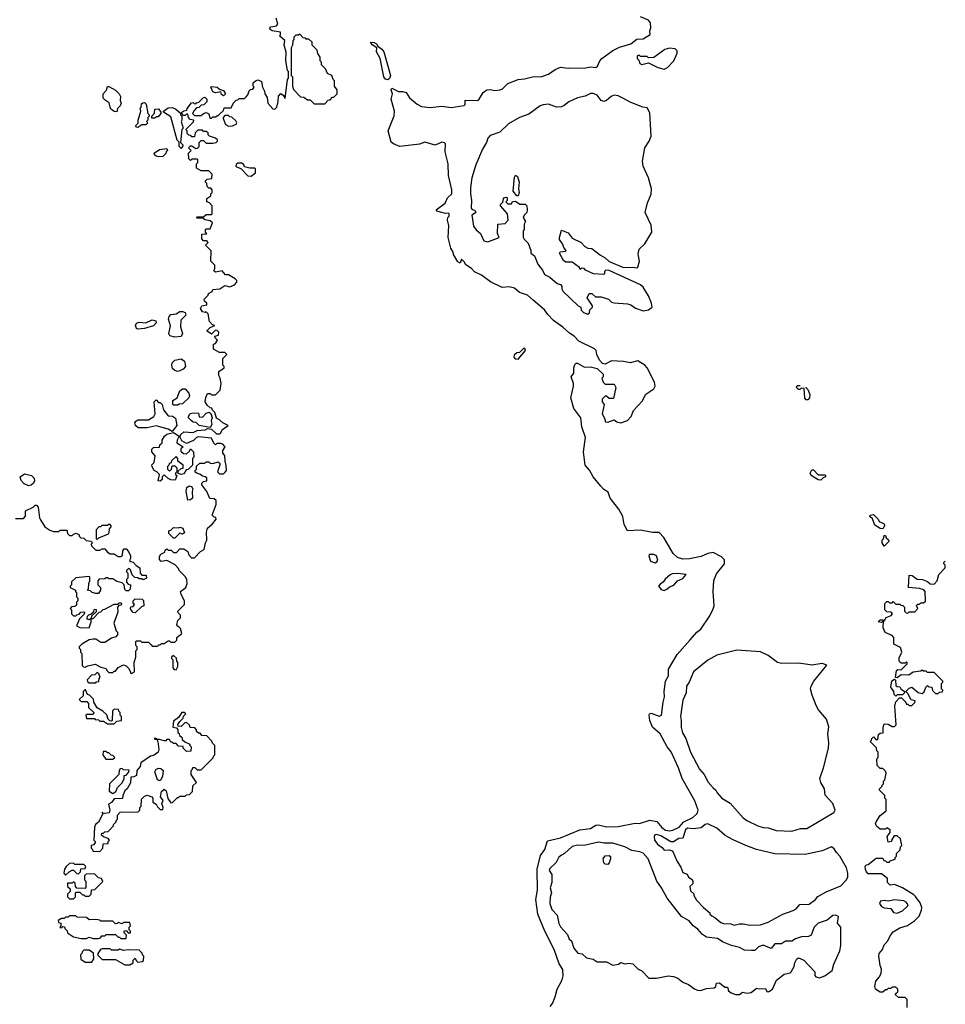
# Model space of a CAD drawing. Extents: x 2386423 to 2568864, y 578392 to 761999.
# Tile 397 of 454: x 2535117 to 2542150, y 696359 to 703839. Entities that reach past the tile are written whole.
import ezdxf

# ---------------------------------------------------------------- set-up
doc = ezdxf.new("R2010")
doc.units = 0

msp = doc.modelspace()

# ---------------------------------------------------------------- linework, layer by layer
at = {"layer": '0CON05XD'}
for points in [[(2536750, 701825), (2536767.5, 701845), (2536767, 701857), (2536755, 701870), (2536705, 701900), (2536681.7, 701901.7), (2536655, 701930), (2536605, 701920), (2536591.7, 701931.7), (2536600, 701945), (2536600, 701975), (2536570, 702005), (2536571.7, 702081.7), (2536530, 702125), (2536550, 702145), (2536538.3, 702158.3), (2536515, 702160), (2536500, 702175), (2536501.7, 702208.3), (2536538.3, 702211.7), (2536530, 702225), (2536530, 702245), (2536535, 702250), (2536565, 702250), (2536582.5, 702295), (2536565, 702310), (2536527.5, 702317.5), (2536505, 702330), (2536465, 702330), (2536460, 702335), (2536465, 702340), (2536515, 702340), (2536535, 702360), (2536575, 702360), (2536580, 702365), (2536580, 702425), (2536558.3, 702448.3), (2536540, 702455), (2536540, 702480), (2536568.3, 702501.7), (2536570, 702515), (2536580, 702525), (2536580, 702545), (2536568.3, 702558.3), (2536555, 702560), (2536541.7, 702571.7), (2536540, 702595), (2536530, 702605), (2536530, 702615), (2536541.7, 702628.3), (2536578.3, 702631.7), (2536580, 702665), (2536555, 702690), (2536495, 702690), (2536461.7, 702711.7), (2536460, 702745), (2536470, 702755), (2536470, 702775), (2536465, 702780), (2536425, 702780), (2536415, 702770), (2536401.7, 702781.7), (2536400, 702825), (2536420, 702845), (2536400, 702865), (2536415, 702880), (2536425, 702880), (2536455, 702860), (2536468.3, 702861.7), (2536480, 702875), (2536480, 702905), (2536495, 702920), (2536515, 702920), (2536535, 702900), (2536585, 702900), (2536610, 702905), (2536620, 702915), (2536620, 702925), (2536605, 702940), (2536560, 702955), (2536550, 702965), (2536548.3, 702978.3), (2536535, 702990), (2536515, 702990), (2536505, 703000), (2536471.7, 702998.3), (2536451.7, 702978.3), (2536445, 702950), (2536425, 702950), (2536418.3, 702958.3), (2536401.7, 702961.7), (2536390, 702975), (2536390, 702995), (2536380, 703005), (2536438.3, 703061.7), (2536440, 703075), (2536411.7, 703081.7), (2536400, 703095), (2536395, 703120), (2536385, 703120), (2536375, 703110), (2536361.7, 703111.7), (2536350, 703125), (2536350, 703135), (2536365, 703147.5), (2536388.3, 703151.7), (2536390, 703165), (2536421.7, 703208.3), (2536435, 703210), (2536441.7, 703201.7), (2536455, 703200), (2536461.7, 703208.3), (2536478.3, 703211.7), (2536510, 703245), (2536525, 703250), (2536540, 703235), (2536540, 703215), (2536517, 703193), (2536495, 703190), (2536478.3, 703171.7), (2536461.7, 703168.3), (2536441.7, 703148.3), (2536430, 703125), (2536445, 703110), (2536495, 703110), (2536513.8, 703126.2), (2536535, 703133.8), (2536553.6, 703123.6), (2536561.7, 703091.7), (2536575, 703090), (2536585, 703100), (2536605, 703100), (2536630, 703115), (2536665, 703150), (2536671.7, 703168.3), (2536725, 703170), (2536741.7, 703208.3), (2536761.7, 703228.3), (2536775, 703230), (2536785, 703240), (2536825, 703240), (2536838.3, 703251.7), (2536851.7, 703268.3), (2536861.7, 703298.3), (2536871.7, 703308.3), (2536888.3, 703311.7), (2536900, 703325), (2536890, 703335), (2536891.7, 703358.3), (2536910, 703375), (2536928.3, 703381.7), (2536955, 703370), (2536962.5, 703325), (2536977, 703297), (2536980, 703275), (2536997, 703247), (2537002.5, 703205), (2537041.7, 703161.7), (2537055, 703160), (2537070, 703175), (2537081.7, 703218.3), (2537083, 703257), (2537101.7, 703278.3), (2537120, 703265), (2537135, 703240), (2537152.5, 703385), (2537160, 703395), (2537160, 703445), (2537153, 703453), (2537140, 703525), (2537143, 703593), (2537127.5, 703645), (2537131.7, 703681.7), (2537093.3, 703713.3), (2537100, 703725), (2537100, 703745), (2537035, 703754), (2537020, 703765), (2537016.7, 703775), (2537025, 703783.3), (2537067.7, 703792.3), (2537077.5, 703805), (2537065, 703850)], [(2539147, 696343), (2539164.3, 696365.7), (2539185.4, 696414.6), (2539200.9, 696475), (2539239.2, 696545), (2539247.5, 696575), (2539243.9, 696623.9), (2539215, 696667.5), (2539178.8, 696775), (2539106, 696915), (2539052.9, 697045), (2539040, 697155), (2539052.5, 697225), (2539050, 697385), (2539075, 697490), (2539108, 697535), (2539128.3, 697601.7), (2539225, 697624.3), (2539372.5, 697685), (2539454.4, 697695.6), (2539495, 697720), (2539515, 697722), (2539576.1, 697706.1), (2539665, 697708.8), (2539794.1, 697735.9), (2539826.4, 697733.6), (2539905, 697757.5), (2539957, 697747), (2539995, 697702.5), (2540025, 697682.5), (2540055, 697676.7), (2540080.7, 697680.7), (2540127.5, 697705), (2540164.2, 697745.8), (2540232.3, 697777.7), (2540265, 697808.8), (2540272.9, 697835), (2540247.5, 697905), (2540151.4, 698075), (2540124, 698155), (2540066.2, 698276.2), (2540036.9, 698315), (2539983.4, 698413.4), (2539926, 698465), (2539904.2, 698515), (2539898.8, 698555), (2539903.6, 698566.4), (2539915, 698570), (2539975, 698546.7), (2539993.6, 698556.4), (2540005.7, 698655), (2540016.9, 698695), (2540013.1, 698735), (2540022.9, 698815), (2540048, 698855), (2540047.5, 698905), (2540113.1, 699016.9), (2540211.7, 699128.3), (2540263.3, 699185), (2540292.3, 699207.7), (2540360, 699310), (2540386.4, 699363.6), (2540393.5, 699386.5), (2540386.4, 699495), (2540391.1, 699578.9), (2540411.1, 699628.9), (2540472, 699705), (2540471.6, 699735), (2540448.3, 699758.3), (2540385, 699790.7), (2540346.2, 699783.8), (2540295, 699760.4), (2540206.1, 699743.9), (2540155, 699740), (2540115, 699752.5), (2540083.5, 699783.5), (2540011.8, 699905), (2539975, 699942.5), (2539925, 699943.1), (2539835, 699961.5), (2539735, 699956.2), (2539710.8, 700005), (2539699.2, 700065), (2539669.4, 700119.4), (2539602.7, 700205), (2539589.1, 700249.1), (2539555, 700269.5), (2539531.5, 700295), (2539475, 700365.6), (2539447.5, 700417.5), (2539414.4, 700455), (2539401.5, 700555), (2539415.6, 700665), (2539388, 700745), (2539381.2, 700815), (2539328, 700885), (2539305.8, 700965), (2539324, 701055), (2539323.8, 701075), (2539306.7, 701125), (2539327, 701153), (2539326.7, 701195), (2539335, 701220), (2539345, 701230), (2539355, 701230), (2539408.3, 701198.3), (2539455, 701202.5), (2539505, 701190), (2539550, 701145), (2539550, 701125), (2539540, 701115), (2539550, 701085), (2539565, 701070), (2539635, 701070), (2539646.7, 701045), (2539628.3, 700961.7), (2539595, 700960), (2539575, 700980), (2539565, 700980), (2539542.5, 700955), (2539542.5, 700935), (2539557.5, 700915), (2539543.9, 700843.9), (2539561.7, 700811.7), (2539567.5, 700785), (2539585, 700781.2), (2539635, 700800), (2539655, 700784.2), (2539685, 700775.6), (2539736, 700795), (2539764.2, 700825), (2539781.2, 700868.8), (2539848, 700942), (2539875, 700994.2), (2539935.8, 701035), (2539945.5, 701055), (2539941.5, 701085), (2539885, 701194), (2539866, 701215), (2539815, 701246.9), (2539755, 701231.1), (2539705, 701241.9), (2539615, 701247.5), (2539565, 701222.5), (2539545, 701227.5), (2539523, 701253), (2539502.5, 701295), (2539496.2, 701325), (2539485, 701338), (2539365, 701395.6), (2539330, 701435), (2539295, 701456.4), (2539245, 701503.6), (2539172.6, 701552.6), (2539129.1, 701599.1), (2539105.3, 701635.3), (2539017.3, 701707.3), (2538975, 701746.7), (2538915, 701765.6), (2538878, 701798), (2538835, 701808.6), (2538782.5, 701805), (2538695, 701848.6), (2538625, 701899.2), (2538572.1, 701922.1), (2538549.1, 701949.1), (2538506.2, 701976.2), (2538495, 702000), (2538475, 702020), (2538465, 701990), (2538445, 702000), (2538412.5, 702055), (2538411.7, 702071.7), (2538393.6, 702103.6), (2538374, 702185), (2538377.5, 702275), (2538367.5, 702315), (2538370, 702335), (2538380, 702345), (2538380, 702365), (2538375, 702370), (2538352.5, 702367.5), (2538315, 702376), (2538290, 702385), (2538282.5, 702395), (2538350, 702445), (2538367.5, 702485), (2538400, 702515), (2538400, 702545), (2538374.6, 702655), (2538374, 702745), (2538351.2, 702835), (2538351.4, 702895), (2538344.4, 702904.4), (2538325, 702908.5), (2538275, 702886.7), (2538195, 702907.5), (2538155, 702894.3), (2538005.7, 702875.7), (2537957.5, 702895), (2537939.3, 702909.3), (2537916.2, 702995), (2537961.7, 703108.3), (2537964, 703145), (2537940, 703235), (2537950, 703275), (2537940, 703305), (2537945, 703317.5), (2537995, 703293.8), (2538026.4, 703293.6), (2538052.5, 703285), (2538078.8, 703245), (2538136.8, 703196.8), (2538169.5, 703179.5), (2538235, 703171.2), (2538325, 703181.9), (2538395, 703172.9), (2538495, 703187.5), (2538502.5, 703195), (2538503, 703227), (2538595.6, 703224.4), (2538609.2, 703235), (2538638.8, 703285), (2538667.5, 703305), (2538695, 703307.5), (2538725, 703300), (2538767.5, 703305), (2538786.4, 703313.6), (2538826.4, 703353.6), (2538905, 703384.5), (2538951.7, 703388.3), (2539013.7, 703403.7), (2539085, 703406.7), (2539135, 703424.4), (2539185, 703459.2), (2539225, 703477.8), (2539285, 703471.2), (2539415, 703473.8), (2539455, 703480.5), (2539495, 703475.6), (2539506.9, 703485), (2539524.2, 703525), (2539540.8, 703545), (2539625, 703604.2), (2539675, 703629.2), (2539760, 703655), (2539805, 703690), (2539855, 703693.3), (2539906.7, 703725), (2539906.2, 703755), (2539913.6, 703776.4), (2539910, 703815), (2539894.1, 703834.1), (2539835, 703861.4)], [(2537435, 703200), (2537461.7, 703228.3), (2537475, 703230), (2537495, 703250), (2537505, 703250), (2537530, 703275), (2537530, 703305), (2537510, 703335), (2537510, 703375), (2537500, 703385), (2537490, 703415), (2537455, 703430), (2537440, 703465), (2537410, 703495), (2537410, 703515), (2537400, 703525), (2537400, 703555), (2537383, 703583), (2537377, 703607), (2537340, 703645), (2537338.3, 703668.3), (2537315, 703690), (2537295, 703690), (2537288.3, 703698.3), (2537271.7, 703701.7), (2537245, 703730), (2537235, 703720), (2537215, 703720), (2537200, 703705), (2537200, 703685), (2537193, 703677), (2537190, 703645), (2537180, 703625), (2537180, 703415), (2537190, 703405), (2537190, 703335), (2537198.3, 703308.3), (2537251.7, 703251.7), (2537275, 703250), (2537305, 703230), (2537325, 703230), (2537355, 703200), (2537435, 703200)], [(2537915, 703382.5), (2537897.7, 703387.7), (2537884, 703404), (2537856.7, 703545), (2537827.5, 703595), (2537830, 703625), (2537795, 703647.5), (2537782.5, 703667.5), (2537810, 703665), (2537827.5, 703655), (2537837.5, 703637.5), (2537870, 703615), (2537883.3, 703595), (2537934.2, 703415), (2537927, 703393), (2537915, 703382.5)], [(2540015, 703463.8), (2540040, 703475), (2540086.2, 703525), (2540112.5, 703585), (2540111.7, 703601.7), (2540097, 703617), (2540055, 703622.5), (2540018.3, 703611.7), (2539935, 703552.5), (2539895, 703550), (2539885, 703560), (2539835, 703560), (2539825, 703570), (2539810, 703565), (2539810, 703545), (2539821.7, 703531.7), (2539830, 703505), (2539845, 703497.5), (2539895, 703510), (2539965, 703476.7), (2540015, 703463.8)], [(2535855, 703140), (2535835, 703142.5), (2535815, 703157.5), (2535807.5, 703165), (2535798.3, 703208.3), (2535766.4, 703226.4), (2535752, 703242), (2535752.5, 703275), (2535777, 703303), (2535785, 703330), (2535795, 703330), (2535845, 703302.5), (2535872.5, 703275), (2535882.5, 703255), (2535880, 703225), (2535887.5, 703205), (2535880, 703185), (2535860, 703165), (2535855, 703140)], [(2536665, 703260), (2536651.7, 703271.7), (2536645, 703290), (2536605, 703282.5), (2536585, 703290), (2536570, 703325), (2536575, 703330), (2536617, 703327), (2536635, 703310), (2536665, 703300), (2536680, 703275), (2536665, 703260)], [(2539435, 701602.5), (2539447, 701613), (2539450, 701635), (2539470, 701655), (2539470, 701665), (2539430, 701725), (2539445, 701760), (2539465, 701760), (2539493, 701733), (2539535, 701732.5), (2539590, 701715), (2539615, 701693.3), (2539635, 701686.7), (2539735, 701680), (2539761.7, 701671.7), (2539796.1, 701646.1), (2539855, 701626.2), (2539895, 701633.8), (2539922.5, 701655), (2539917.1, 701685), (2539895, 701740), (2539855, 701806), (2539835, 701824.2), (2539595, 701932.5), (2539570, 701935), (2539560, 701925), (2539561.7, 701908.3), (2539556.4, 701903.6), (2539477, 701907), (2539416.4, 701936.4), (2539405, 701947.5), (2539385, 701950), (2539375, 701940), (2539370, 701955), (2539315, 701997.5), (2539266.4, 701996.4), (2539248.3, 702008.3), (2539217.5, 702065), (2539223.6, 702076.4), (2539265, 702080), (2539270, 702085), (2539253, 702103), (2539242.5, 702135), (2539218.3, 702168.3), (2539217.5, 702185), (2539235, 702240), (2539285, 702220), (2539315, 702180), (2539382.5, 702145), (2539410, 702115), (2539435, 702102.5), (2539465, 702100), (2539529.3, 702049.3), (2539565, 702030), (2539595, 702001.2), (2539705, 701956.7), (2539775, 701958.8), (2539807, 701953), (2539815, 701960), (2539827.1, 702005), (2539817.3, 702057.3), (2539824.4, 702095), (2539866.2, 702135), (2539921.1, 702225), (2539915, 702276.7), (2539869.2, 702375), (2539887.5, 702447.5), (2539915, 702512.5), (2539916.6, 702553.4), (2539895, 702636.7), (2539855.6, 702725), (2539849.4, 702765), (2539867.1, 702865), (2539901.1, 702915), (2539914.5, 702955), (2539905, 703130), (2539885, 703168.6), (2539852.5, 703175), (2539755, 703213.1), (2539705, 703240.9), (2539665, 703260.3), (2539635, 703264.6), (2539611.4, 703255), (2539575, 703224.3), (2539555, 703217.5), (2539535, 703224), (2539505, 703265.5), (2539475, 703278.5), (2539455, 703278.5), (2539413.3, 703256.7), (2539355, 703244.6), (2539290, 703215), (2539255, 703187.1), (2539232.6, 703177.4), (2539195, 703175.5), (2539135, 703197.5), (2539095, 703192), (2539072.5, 703185), (2538985, 703120), (2538915, 703096), (2538831.3, 703048.7), (2538765.7, 702984.3), (2538690.9, 702959.1), (2538675, 702940), (2538664, 702905), (2538634.2, 702855), (2538584, 702735), (2538551.7, 702638.3), (2538542, 702565), (2538542, 702515), (2538550.8, 702465), (2538547, 702407), (2538555, 702397.5), (2538575, 702392.5), (2538582.5, 702375), (2538565, 702362.5), (2538552.5, 702355), (2538565, 702270), (2538585, 702242.5), (2538617.5, 702215), (2538645, 702160), (2538675, 702150), (2538760, 702185), (2538747.5, 702215), (2538750, 702285), (2538805, 702290), (2538827.5, 702315), (2538822.5, 702365), (2538770, 702425), (2538770, 702435), (2538788.3, 702451.7), (2538793, 702477), (2538801.7, 702488.3), (2538815, 702490), (2538820, 702485), (2538820, 702465), (2538810, 702455), (2538825, 702440), (2538855, 702440), (2538861.7, 702458.3), (2538885, 702460), (2538918.3, 702438.3), (2538958.3, 702438.3), (2538970, 702425), (2538972.5, 702395), (2538970, 702375), (2538950, 702355), (2538942.5, 702335), (2538960, 702305), (2538950, 702285), (2538950, 702245), (2538942.5, 702235), (2538943, 702187), (2538950.7, 702170.7), (2538981.7, 702141.7), (2539000, 702085), (2539000, 702065), (2539027.5, 702045), (2539055, 701982.5), (2539090, 701935), (2539104.3, 701904.3), (2539145, 701882.5), (2539200, 701835), (2539226.4, 701826.4), (2539237.5, 701815), (2539237.5, 701795), (2539247.5, 701775), (2539360, 701665), (2539380, 701655), (2539383.3, 701633.3), (2539400, 701615), (2539435, 701602.5)], [(2536015, 703020), (2536001.7, 703021.7), (2536000, 703035), (2536017.5, 703052.5), (2536017.5, 703075), (2536037.5, 703145), (2536032.5, 703167.5), (2536040, 703175), (2536041.7, 703198.3), (2536051.7, 703208.3), (2536065, 703210), (2536077, 703197), (2536090, 703125), (2536100, 703115), (2536100, 703105), (2536090, 703095), (2536090, 703075), (2536080, 703065), (2536090, 703055), (2536075, 703040), (2536045, 703040), (2536015, 703020)], [(2536345, 702860), (2536330, 702875), (2536328.3, 702908.3), (2536313, 702923), (2536265, 703100), (2536210, 703135), (2536210, 703145), (2536245, 703170), (2536275, 703172), (2536300.8, 703160.8), (2536338.3, 703128.3), (2536340, 703115), (2536350, 703105), (2536350, 703075), (2536343.3, 703065), (2536360, 703015), (2536350, 703005), (2536340, 702905), (2536360, 702885), (2536345, 702860)], [(2536145, 703090), (2536121.7, 703091.7), (2536120, 703105), (2536141.7, 703128.3), (2536145, 703160), (2536171.7, 703161.7), (2536190, 703135), (2536190, 703125), (2536168.3, 703101.7), (2536155, 703100), (2536145, 703090)], [(2536705, 703030), (2536735, 703033.3), (2536762.5, 703045), (2536767.5, 703055), (2536759.3, 703069.3), (2536728.3, 703098.3), (2536715, 703100), (2536705, 703110), (2536675, 703110), (2536663, 703097), (2536663, 703087), (2536681.7, 703041.7), (2536705, 703030)], [(2536175, 702797.5), (2536153, 702803), (2536141.7, 702811.7), (2536140, 702825), (2536178.3, 702851.7), (2536235, 702860), (2536240, 702845), (2536230, 702835), (2536228.3, 702821.7), (2536205, 702800), (2536175, 702797.5)], [(2536875, 702650), (2536910, 702675), (2536910, 702705), (2536905, 702710), (2536865, 702710), (2536825, 702720), (2536820, 702735), (2536805, 702750), (2536775, 702750), (2536761.7, 702738.3), (2536760, 702725), (2536765, 702720), (2536798.3, 702708.3), (2536851.7, 702651.7), (2536875, 702650)], [(2538905, 702500), (2538895, 702500), (2538867.5, 702535), (2538877, 702643), (2538885, 702657.5), (2538898.3, 702648.3), (2538913.3, 702605), (2538907.5, 702555), (2538912.5, 702525), (2538905, 702500)], [(2535085, 700050), (2535145, 700050), (2535161.7, 700068.3), (2535161.7, 700108.3), (2535220, 700135), (2535235, 700150), (2535245, 700150), (2535256.7, 700135), (2535267.5, 700055), (2535275, 700040), (2535307, 699987), (2535345, 699960), (2535375, 699950), (2535415, 699950), (2535425, 699960), (2535475, 699960), (2535480, 699935), (2535495, 699920), (2535515, 699920), (2535525, 699930), (2535547, 699937), (2535570, 699925), (2535570, 699915), (2535581.7, 699901.7), (2535605, 699900), (2535622.5, 699882.5), (2535658.3, 699878.3), (2535670, 699865), (2535660, 699855), (2535661.7, 699841.7), (2535695, 699810), (2535725, 699810), (2535745, 699820), (2535765, 699820), (2535783.6, 699793.6), (2535805, 699780), (2535835, 699780), (2535865, 699760), (2535885, 699760), (2535898.3, 699771.7), (2535900, 699805), (2535911.7, 699818.3), (2535925, 699820), (2535945, 699800), (2535960, 699765), (2535960, 699745), (2535951.7, 699731.7), (2535961.7, 699721.7), (2535978.3, 699718.3), (2536001.7, 699691.7), (2536030, 699675), (2536033, 699633), (2536045, 699620), (2536078.3, 699618.3), (2536080, 699595), (2536055, 699582.5), (2536045, 699590), (2536025, 699590), (2536015, 699600), (2535991.7, 699601.7), (2535971.7, 699621.7), (2535958.3, 699658.3), (2535945, 699670), (2535930, 699655), (2535930, 699645), (2535940, 699635), (2535940, 699595), (2535930, 699585), (2535930, 699565), (2535941.7, 699551.7), (2535960, 699545), (2535957, 699513), (2535945, 699500), (2535925, 699500), (2535915, 699510), (2535910, 699545), (2535895, 699560), (2535855, 699570), (2535825, 699590), (2535795, 699590), (2535785, 699600), (2535775, 699600), (2535765, 699590), (2535721.7, 699588.3), (2535710, 699575), (2535710, 699545), (2535730, 699525), (2535730, 699505), (2535715, 699480), (2535695, 699480), (2535668.3, 699488.3), (2535655, 699500), (2535630, 699505), (2535640, 699515), (2535642.5, 699555), (2535650, 699575), (2535650, 699605), (2535645, 699610), (2535545, 699600), (2535511.7, 699568.3), (2535510, 699545), (2535500, 699535), (2535500, 699525), (2535540, 699505), (2535540, 699495), (2535550, 699485), (2535550, 699455), (2535560, 699445), (2535560, 699425), (2535550, 699415), (2535548.3, 699391.7), (2535535, 699380), (2535511.7, 699378.3), (2535500, 699365), (2535510, 699355), (2535510, 699325), (2535525, 699310), (2535545, 699310), (2535551.7, 699318.3), (2535568.3, 699321.7), (2535581.7, 699338.3), (2535605, 699340), (2535610, 699335), (2535608.3, 699321.7), (2535571.7, 699288.3), (2535550, 699235), (2535575, 699222.5), (2535645, 699220), (2535660, 699265), (2535660, 699290), (2535675, 699290), (2535721.7, 699338.3), (2535735, 699340), (2535751.7, 699358.3), (2535765, 699360), (2535835, 699400), (2535865, 699400), (2535871.7, 699408.3), (2535885, 699410), (2535890, 699405), (2535888.3, 699391.7), (2535871.7, 699388.3), (2535860, 699375), (2535861.7, 699338.3), (2535832.5, 699255), (2535850, 699195), (2535860, 699185), (2535860, 699165), (2535848.3, 699151.7), (2535815, 699140), (2535765, 699107.5), (2535735, 699107.5), (2535695, 699132.5), (2535675, 699132.5), (2535645, 699127.5), (2535590, 699095), (2535570, 699075), (2535570, 699065), (2535580, 699055), (2535580, 699035), (2535590, 699025), (2535591.7, 698931.7), (2535601.7, 698921.7), (2535615, 698920), (2535635, 698930), (2535691.7, 698941.7), (2535735, 698920), (2535775, 698910), (2535780, 698895), (2535795, 698880), (2535825, 698880), (2535835, 698890), (2535845, 698890), (2535865, 698917.5), (2535905, 698937.5), (2535925, 698930), (2535943, 698913), (2535960, 698885), (2535960, 698875), (2535967, 698873), (2535990, 698885), (2535987.5, 698955), (2536000, 698995), (2536000, 699045), (2536010, 699055), (2536010, 699075), (2536000, 699085), (2536000, 699115), (2536005, 699120), (2536035, 699120), (2536045, 699110), (2536095, 699110), (2536115, 699090), (2536125, 699080), (2536165, 699080), (2536175, 699090), (2536185, 699090), (2536195, 699100), (2536215, 699100), (2536245, 699120), (2536255, 699120), (2536265, 699110), (2536295, 699110), (2536310, 699125), (2536310, 699145), (2536350, 699175), (2536340, 699215), (2536325, 699230), (2536315, 699230), (2536310, 699245), (2536320, 699275), (2536340, 699295), (2536340, 699315), (2536321.7, 699331.7), (2536320, 699345), (2536370, 699395), (2536370, 699425), (2536343, 699473), (2536340, 699495), (2536380, 699525), (2536390, 699555), (2536387.5, 699585), (2536375, 699610), (2536330, 699655), (2536325, 699670), (2536298.3, 699698.3), (2536235, 699730), (2536193, 699723), (2536178.3, 699738.3), (2536178.3, 699761.7), (2536190.7, 699779.3), (2536220, 699795), (2536221.7, 699808.3), (2536235, 699820), (2536245, 699810), (2536268.3, 699808.3), (2536285, 699790), (2536308.3, 699791.7), (2536335, 699820), (2536365, 699820), (2536395, 699800), (2536403, 699773), (2536421.7, 699751.7), (2536445, 699750), (2536491.7, 699798.3), (2536520, 699815), (2536530, 699865), (2536540, 699885), (2536537.5, 699945), (2536543, 699977), (2536581.7, 700008.3), (2536610, 700045), (2536608.3, 700058.3), (2536595, 700060), (2536580, 700075), (2536610, 700155), (2536610, 700185), (2536595, 700200), (2536561.7, 700201.7), (2536540, 700255), (2536500, 700305), (2536501.7, 700318.3), (2536515, 700330), (2536540, 700335), (2536538.3, 700358.3), (2536527, 700367), (2536505, 700370), (2536487, 700387), (2536463, 700393), (2536451.7, 700401.7), (2536450, 700415), (2536460, 700425), (2536461.7, 700448.3), (2536485, 700470), (2536525, 700470), (2536535, 700480), (2536555, 700480), (2536565, 700470), (2536585, 700467.5), (2536625, 700480), (2536640, 700465), (2536620, 700405), (2536635, 700390), (2536665, 700390), (2536678.3, 700401.7), (2536687.5, 700415), (2536687, 700453), (2536677.5, 700485), (2536677, 700527), (2536660, 700545), (2536660, 700565), (2536677.5, 700595), (2536660, 700615), (2536645, 700620), (2536615, 700620), (2536605, 700610), (2536591.7, 700621.7), (2536575, 700660), (2536475, 700670), (2536460, 700665), (2536438.3, 700641.7), (2536385, 700620), (2536350, 700640), (2536337.5, 700665), (2536340, 700685), (2536365, 700706.7), (2536435, 700703.3), (2536465, 700718), (2536525.9, 700724.1), (2536545, 700732.5), (2536575, 700727.5), (2536613, 700693), (2536635, 700692.5), (2536643, 700697), (2536657.5, 700725), (2536700, 700755), (2536660, 700775), (2536635, 700800), (2536611.7, 700811.7), (2536600, 700855), (2536581.7, 700871.7), (2536578.3, 700888.3), (2536565, 700890), (2536540.7, 700910.7), (2536527.5, 700935), (2536530.7, 700969.3), (2536545, 701000), (2536565, 701000), (2536575, 700990), (2536605, 700990), (2536640, 701025), (2536647.5, 701075), (2536640, 701115), (2536630, 701135), (2536630, 701165), (2536670, 701195), (2536670, 701205), (2536660, 701215), (2536660, 701265), (2536690, 701295), (2536675, 701310), (2536635, 701310), (2536590, 701335), (2536590, 701375), (2536605, 701380), (2536620, 701405), (2536601.7, 701421.7), (2536600, 701435), (2536628.3, 701441.7), (2536630, 701465), (2536618.3, 701478.3), (2536605, 701480), (2536575, 701450), (2536541.7, 701471.7), (2536541.7, 701478.3), (2536565, 701500), (2536600, 701515), (2536581.7, 701521.7), (2536560, 701545), (2536550, 701605), (2536535, 701620), (2536526.7, 701613.3), (2536505, 701620), (2536490, 701645), (2536500, 701665), (2536538.3, 701671.7), (2536540, 701685), (2536521.7, 701701.7), (2536520, 701715), (2536550, 701745), (2536551.7, 701758.3), (2536580, 701775), (2536585, 701790), (2536637, 701793), (2536675, 701820), (2536715, 701810), (2536750, 701825)], [(2536295, 701426.7), (2536257, 701437), (2536250, 701455), (2536263.9, 701513.9), (2536248.8, 701565), (2536253.8, 701585), (2536265, 701598), (2536305, 701603.8), (2536335, 701620.8), (2536355, 701622.9), (2536373.8, 701615), (2536378.8, 701595), (2536341.2, 701555), (2536338, 701505), (2536353.3, 701455), (2536345, 701433.3), (2536295, 701426.7)], [(2536015, 701488.8), (2536005, 701493.3), (2535996, 701515), (2536005.7, 701534.3), (2536025, 701540), (2536075, 701536.7), (2536125, 701559.2), (2536150.7, 701550.7), (2536153.3, 701535), (2536135, 701512.5), (2536065, 701492.5), (2536015, 701488.8)], [(2538905, 701260), (2538960, 701325), (2538955, 701340), (2538945, 701340), (2538915, 701310), (2538895, 701307.5), (2538875, 701290), (2538872.5, 701275), (2538881.7, 701261.7), (2538905, 701260)], [(2536315, 701166.7), (2536295, 701173.3), (2536279.3, 701189.3), (2536273.8, 701215), (2536276.7, 701233.3), (2536295, 701253.3), (2536345, 701261.2), (2536368.8, 701245), (2536375.9, 701204.1), (2536360, 701185), (2536335, 701171.2), (2536315, 701166.7)], [(2536315, 700910), (2536285, 700910), (2536280, 700915), (2536280, 700945), (2536313, 700967), (2536335, 701020), (2536355, 701033.3), (2536375, 701033.3), (2536401.7, 701001.7), (2536406.2, 700985), (2536401.2, 700965), (2536355, 700920), (2536328.3, 700918.3), (2536315, 700910)], [(2541090, 701047.4), (2541090, 701045), (2541105, 701030), (2541121.7, 700991.7), (2541117.5, 700965), (2541105, 700950), (2541091.7, 700951.7), (2541083, 700963), (2541078.3, 701038.3), (2541055, 701040), (2541045, 701030), (2541035, 701030), (2541020, 701045), (2541025, 701060), (2541048.1, 701060)], [(2536275, 700710), (2536245, 700728.8), (2536155, 700752.5), (2536085, 700738.8), (2536018.3, 700738.3), (2535997.5, 700755), (2535992.5, 700775), (2536000, 700790), (2536015, 700800), (2536095, 700800), (2536136.4, 700823.6), (2536147.5, 700845), (2536140, 700935), (2536155, 700950), (2536171.7, 700931.7), (2536185, 700930), (2536200, 700915), (2536210, 700875), (2536245, 700830), (2536277, 700827), (2536301.7, 700811.7), (2536310, 700755), (2536275, 700710)], [(2536565, 700740), (2536480, 700755), (2536458.3, 700778.3), (2536435, 700782.5), (2536420, 700795), (2536400, 700815), (2536400, 700825), (2536413.3, 700846.7), (2536435, 700852.5), (2536475, 700850), (2536481.7, 700821.7), (2536505, 700820), (2536535, 700850), (2536557.5, 700857.5), (2536568.3, 700848.3), (2536580, 700815), (2536572.5, 700795), (2536576.1, 700763.9), (2536565, 700740)], [(2536185, 700332.5), (2536170, 700335), (2536180, 700385), (2536160, 700405), (2536140, 700415), (2536123, 700443), (2536121.7, 700458.3), (2536140, 700475), (2536147.5, 700525), (2536120, 700555), (2536120, 700575), (2536135, 700590), (2536178.3, 700591.7), (2536181.7, 700608.3), (2536200, 700625), (2536200, 700645), (2536217.5, 700675), (2536235, 700690), (2536285, 700703.3), (2536330, 700675), (2536312.5, 700645), (2536310, 700625), (2536360, 700595), (2536341.7, 700578.3), (2536341.7, 700561.7), (2536363, 700543), (2536385, 700540), (2536408.3, 700561.7), (2536415, 700580), (2536437, 700557), (2536440, 700515), (2536430, 700505), (2536430, 700455), (2536398.3, 700421.7), (2536381.7, 700418.3), (2536365, 700390), (2536345, 700382.5), (2536321.7, 700391.7), (2536321.7, 700408.3), (2536345, 700430), (2536358.3, 700431.7), (2536360, 700455), (2536320, 700485), (2536320, 700505), (2536305, 700520), (2536271.7, 700488.3), (2536268.3, 700471.7), (2536251.7, 700468.3), (2536250, 700455), (2536240, 700445), (2536240, 700425), (2536255, 700410), (2536270, 700425), (2536275, 700450), (2536295, 700450), (2536310, 700435), (2536310, 700405), (2536300, 700395), (2536300, 700385), (2536310, 700375), (2536300, 700345), (2536295, 700340), (2536265, 700342.5), (2536245, 700352.5), (2536215, 700380), (2536200, 700365), (2536200, 700345), (2536185, 700332.5)], [(2541205, 700340), (2541185, 700342.5), (2541130, 700375), (2541122.5, 700395), (2541135, 700420), (2541148.3, 700418.3), (2541185, 700380), (2541235, 700380), (2541240, 700375), (2541240, 700365), (2541221.7, 700358.3), (2541205, 700340)], [(2535185, 700298.8), (2535151.7, 700311.7), (2535129.3, 700339.3), (2535120, 700365), (2535155, 700390), (2535207.3, 700377.3), (2535226.1, 700356.1), (2535230, 700335), (2535222.3, 700317.7), (2535205, 700303.3), (2535185, 700298.8)], [(2536395, 700190), (2536382.5, 700255), (2536387.5, 700285), (2536405, 700297.5), (2536423, 700293), (2536432.5, 700275), (2536427.5, 700255), (2536430, 700205), (2536415, 700192.5), (2536395, 700190)], [(2541675, 699970), (2541655, 699972.5), (2541615, 700000), (2541596.7, 700046.7), (2541577.5, 700065), (2541580, 700075), (2541605, 700080), (2541640, 700045), (2541647, 700027), (2541685, 700010), (2541686.7, 699995), (2541675, 699970)], [(2535705, 699890), (2535700, 699895), (2535700, 699965), (2535721.7, 699988.3), (2535735, 699990), (2535745, 700000), (2535785, 700000), (2535798.3, 700008.3), (2535810, 699995), (2535810, 699985), (2535798.3, 699971.7), (2535795, 699940), (2535788.3, 699931.7), (2535715, 699900), (2535705, 699890)], [(2536295, 699900), (2536285, 699900), (2536250, 699935), (2536250, 699955), (2536265, 699960), (2536285, 699980), (2536325, 699977.5), (2536335, 699982.5), (2536356.4, 699976.4), (2536368.3, 699941.7), (2536355, 699930), (2536333, 699937), (2536295, 699900)], [(2541685, 699840), (2541670, 699865), (2541670, 699885), (2541680, 699895), (2541685, 699920), (2541695, 699920), (2541701.7, 699901.7), (2541718.3, 699888.3), (2541720, 699875), (2541685, 699840)], [(2539945, 699712.5), (2539959.3, 699720.7), (2539966.4, 699733.6), (2539956.1, 699766.1), (2539935.9, 699775.9), (2539900, 699775), (2539897.5, 699765), (2539910, 699725), (2539945, 699712.5)], [(2541860, 696335), (2541860, 696395), (2541845, 696410), (2541795, 696410), (2541771.7, 696431.7), (2541771.7, 696438.3), (2541790, 696455), (2541790, 696475), (2541775, 696490), (2541745, 696490), (2541735, 696480), (2541715, 696480), (2541705, 696470), (2541695, 696470), (2541675, 696450), (2541655, 696450), (2541620, 696475), (2541613.3, 696495), (2541621.2, 696535), (2541651.2, 696568.8), (2541662.5, 696595), (2541666.2, 696625), (2541654.4, 696655), (2541644.2, 696725.8), (2541646.7, 696745), (2541673.6, 696776.4), (2541685, 696810), (2541711.4, 696838.6), (2541735, 696888), (2541755, 696908.6), (2541805, 696939.2), (2541862, 696958), (2541916.2, 696993.8), (2541951.7, 697028.3), (2541970, 697075), (2541971.2, 697095), (2541959.5, 697129.5), (2541922.5, 697177.5), (2541911.2, 697191.2), (2541824.2, 697244.2), (2541765, 697270), (2541730, 697265), (2541710, 697285), (2541710, 697315), (2541665, 697350), (2541565, 697350), (2541550, 697365), (2541543, 697383), (2541541.7, 697408.3), (2541551.7, 697418.3), (2541565, 697420), (2541625, 697470), (2541675, 697470), (2541681.7, 697451.7), (2541695, 697450), (2541705, 697440), (2541725, 697440), (2541731.7, 697448.3), (2541768.3, 697461.7), (2541770, 697475), (2541780, 697485), (2541780, 697505), (2541807, 697533), (2541810, 697555), (2541820, 697565), (2541810, 697615), (2541785, 697640), (2541761.7, 697638.3), (2541740, 697605), (2541740, 697595), (2541715, 697590), (2541707.5, 697635), (2541730, 697665), (2541730, 697685), (2541705, 697700), (2541695, 697690), (2541655, 697690), (2541630.7, 697710.7), (2541620.7, 697730.7), (2541624.1, 697745.9), (2541655, 697792.5), (2541701.7, 697828.3), (2541700, 697915), (2541690, 697925), (2541690, 697945), (2541650, 697985), (2541650, 697995), (2541670, 698015), (2541670, 698025), (2541680, 698035), (2541680, 698055), (2541690, 698065), (2541700, 698115), (2541695, 698130), (2541675, 698150), (2541655, 698150), (2541633, 698173), (2541630, 698225), (2541640, 698235), (2541640, 698275), (2541630, 698285), (2541628.3, 698308.3), (2541580, 698355), (2541590, 698365), (2541591.7, 698378.3), (2541605, 698390), (2541621.7, 698371.7), (2541638.3, 698371.7), (2541641.7, 698408.3), (2541655, 698420), (2541678.3, 698421.7), (2541677.5, 698465), (2541685, 698490), (2541715, 698487.5), (2541745, 698470), (2541765, 698470), (2541777, 698483), (2541767.5, 698625), (2541773, 698657), (2541801.7, 698688.3), (2541818.3, 698688.3), (2541850, 698655), (2541855, 698640), (2541865, 698640), (2541875, 698630), (2541895, 698630), (2541918.3, 698651.7), (2541920, 698665), (2541891.7, 698671.7), (2541865, 698720), (2541850, 698735), (2541875, 698760), (2541895, 698767.5), (2541945, 698727.5), (2541975, 698720), (2541988.3, 698731.7), (2542001.7, 698768.3), (2542015, 698780), (2542025, 698770), (2542048.3, 698768.3), (2542051.7, 698741.7), (2542075, 698720), (2542095, 698720), (2542105, 698730), (2542128.3, 698731.7), (2542130, 698745), (2542120, 698755), (2542120, 698795), (2542130, 698805), (2542130, 698815), (2542065, 698880), (2542015, 698880), (2542005, 698890), (2541985, 698890), (2541975, 698897.5), (2541965, 698890), (2541905, 698882.5), (2541871.7, 698858.3), (2541815, 698862.5), (2541785, 698840), (2541771.7, 698841.7), (2541780, 698895), (2541788.3, 698901.7), (2541815, 698900), (2541860, 698945), (2541860, 698955), (2541855, 698960), (2541845, 698950), (2541815, 698950), (2541800, 698965), (2541798.3, 698991.7), (2541820, 699035), (2541808.3, 699068.3), (2541760, 699095), (2541760, 699145), (2541745, 699160), (2541693.3, 699183.3), (2541678.3, 699218.3), (2541680, 699270), (2541665, 699260), (2541640, 699265), (2541655, 699280), (2541675, 699280), (2541685, 699270), (2541701.7, 699298.3), (2541738.3, 699311.7), (2541750, 699325), (2541738.3, 699338.3), (2541705, 699340), (2541690, 699355), (2541690, 699405), (2541705, 699420), (2541715, 699420), (2541725, 699410), (2541745, 699410), (2541755, 699420), (2541775, 699400), (2541805, 699400), (2541811.7, 699391.7), (2541828.3, 699388.3), (2541840, 699375), (2541840, 699345), (2541851.7, 699331.7), (2541865, 699330), (2541875, 699340), (2541918.3, 699341.7), (2541940, 699365), (2541931.7, 699388.3), (2541941.7, 699398.3), (2541955, 699400), (2541965, 699410), (2541985, 699410), (2541998.3, 699421.7), (2541997.5, 699495), (2541986.4, 699506.4), (2541955, 699517.5), (2541870, 699525), (2541875, 699620), (2541897, 699617), (2541935, 699587.5), (2541977, 699587), (2542015, 699570), (2542035, 699552.5), (2542065, 699550), (2542087.5, 699575), (2542100, 699625), (2542150, 699675), (2542150, 699695), (2542140, 699705), (2542140, 699715), (2542149.9, 699724.9)], [(2540015, 699503.1), (2540035, 699512.2), (2540055, 699531.4), (2540086.6, 699543.4), (2540115, 699576.2), (2540155.6, 699594.4), (2540180, 699625), (2540115, 699632.5), (2540075, 699628.8), (2540058.8, 699621.2), (2540021.4, 699588.6), (2540007.5, 699565), (2539986.1, 699553.9), (2539970, 699535), (2539990.2, 699510.2), (2540015, 699503.1)], [(2535995, 699332.5), (2535980, 699335), (2535963, 699353), (2535960, 699365), (2535961.7, 699378.3), (2535978.3, 699381.7), (2535990, 699395), (2535980, 699405), (2535980, 699425), (2535995, 699440), (2536047, 699437), (2536057, 699427), (2536060, 699385), (2536041.7, 699378.3), (2535995, 699332.5)], [(2535645, 699280), (2535630, 699285), (2535631.7, 699308.3), (2535641.7, 699318.3), (2535658.3, 699321.7), (2535678.3, 699341.7), (2535685, 699360), (2535698.3, 699358.3), (2535698.3, 699341.7), (2535661.7, 699308.3), (2535660, 699290), (2535645, 699280)], [(2536305, 698900), (2536320, 698925), (2536320, 698955), (2536310, 698965), (2536308.3, 698988.3), (2536285, 699010), (2536270, 698995), (2536270, 698985), (2536280, 698975), (2536280, 698915), (2536291.7, 698901.7), (2536305, 698900)], [(2540985, 697673.8), (2541050, 697695), (2541097.5, 697695), (2541303.3, 697815), (2541314.3, 697835), (2541295, 697885.7), (2541237, 697947), (2541232, 697995), (2541204.5, 698044.5), (2541197.5, 698075), (2541225.4, 698155), (2541261.9, 698305), (2541264.4, 698345), (2541257.4, 698412.6), (2541265, 698467.5), (2541248.5, 698525), (2541187, 698597), (2541168.2, 698628.2), (2541137.6, 698707.6), (2541126.9, 698755), (2541130, 698775), (2541151.1, 698815), (2541250, 698935), (2541215, 698947.3), (2541135, 698936.5), (2541105, 698940.5), (2541035, 698950), (2540905, 698947.8), (2540875, 698955.7), (2540805, 699008.5), (2540745, 699035.6), (2540565, 699050), (2540415, 699012), (2540345, 698973.8), (2540237.5, 698885), (2540203.3, 698805), (2540183.3, 698775), (2540180, 698725), (2540155, 698670), (2540138, 698545), (2540143.8, 698515), (2540142.3, 698462.3), (2540152.3, 698422.3), (2540178.8, 698378.8), (2540213.8, 698275), (2540281.2, 698145), (2540318.8, 698105), (2540347.7, 698047.7), (2540385, 698003.8), (2540406.9, 697986.9), (2540416.2, 697965), (2540451.2, 697925), (2540515, 697886.7), (2540613.3, 697775), (2540642.5, 697755), (2540725, 697713.8), (2540765, 697701.2), (2540805, 697698.8), (2540865, 697680), (2540985, 697673.8)], [(2535695, 698800), (2535701.7, 698808.3), (2535718.3, 698811.7), (2535720, 698835), (2535727.5, 698845), (2535718.3, 698868.3), (2535705, 698880), (2535688.3, 698861.7), (2535661.7, 698858.3), (2535630, 698825), (2535631.7, 698811.7), (2535645, 698800), (2535695, 698800)], [(2541775, 698700), (2541761.7, 698711.7), (2541760, 698735), (2541737, 698767), (2541744, 698816), (2541765, 698830), (2541771.7, 698821.7), (2541775, 698780), (2541783, 698773), (2541805, 698770), (2541812.5, 698755), (2541840, 698735), (2541840, 698725), (2541825, 698710), (2541785, 698710), (2541775, 698700)], [(2535835, 698490), (2535855, 698510), (2535890, 698515), (2535890, 698545), (2535880, 698555), (2535880, 698575), (2535870, 698585), (2535868.3, 698598.3), (2535835, 698600), (2535821.7, 698588.3), (2535820, 698515), (2535815, 698510), (2535801.7, 698511.7), (2535790, 698525), (2535778.3, 698558.3), (2535750, 698585), (2535705, 698610), (2535680, 698655), (2535678.3, 698678.3), (2535648.3, 698708.3), (2535631.7, 698711.7), (2535618.3, 698748.3), (2535611.7, 698748.3), (2535600, 698735), (2535598.3, 698701.7), (2535570, 698675), (2535585, 698660), (2535628.3, 698658.3), (2535640, 698645), (2535640, 698615), (2535680, 698575), (2535675, 698560), (2535625, 698560), (2535620, 698555), (2535625, 698530), (2535685, 698530), (2535691.7, 698521.7), (2535715, 698520), (2535725, 698510), (2535755, 698510), (2535785, 698490), (2535835, 698490)], [(2535725, 697520), (2535750, 697545), (2535751.7, 697578.3), (2535788.3, 697581.7), (2535790, 697595), (2535800, 697605), (2535788.3, 697618.3), (2535755, 697630), (2535740, 697645), (2535741.7, 697658.3), (2535755, 697660), (2535765, 697670), (2535788.3, 697671.7), (2535830, 697715), (2535830, 697725), (2535850, 697745), (2535850, 697755), (2535860, 697765), (2535860, 697795), (2535881.7, 697818.3), (2536018.3, 697821.7), (2536030, 697835), (2536030, 697855), (2536040, 697865), (2536041.7, 697918.3), (2536065, 697940), (2536085, 697947.5), (2536120, 697935), (2536130, 697925), (2536130, 697895), (2536155, 697880), (2536165, 697860), (2536185, 697840), (2536205, 697840), (2536207.5, 697855), (2536197.5, 697885), (2536206.4, 697906.4), (2536186.7, 697935), (2536194.3, 697975.7), (2536215, 697993.3), (2536230, 697980), (2536243, 697923), (2536265, 697890), (2536278.3, 697891.7), (2536315, 697930), (2536325, 697930), (2536335, 697940), (2536375, 697940), (2536385, 697950), (2536408.3, 697951.7), (2536430, 697975), (2536431.7, 698018.3), (2536460, 698045), (2536420, 698105), (2536420, 698135), (2536430, 698145), (2536431.7, 698158.3), (2536448.3, 698158.3), (2536465, 698140), (2536495, 698140), (2536588.3, 698231.7), (2536590, 698245), (2536600, 698255), (2536600, 698325), (2536581.7, 698341.7), (2536578.3, 698358.3), (2536538.3, 698398.3), (2536501.7, 698401.7), (2536488.3, 698418.3), (2536475, 698420), (2536461.7, 698431.7), (2536460, 698445), (2536448.3, 698458.3), (2536411.7, 698461.7), (2536408.3, 698478.3), (2536385, 698500), (2536371.7, 698498.3), (2536345, 698470), (2536321.7, 698471.7), (2536320, 698485), (2536333, 698507), (2536358.3, 698531.7), (2536361.7, 698548.3), (2536380, 698565), (2536367, 698577), (2536350, 698575), (2536323.3, 698536.7), (2536285, 698510), (2536280, 698465), (2536308.3, 698458.3), (2536320, 698445), (2536320, 698425), (2536330, 698415), (2536331.7, 698401.7), (2536348.3, 698388.3), (2536351.7, 698371.7), (2536371.7, 698351.7), (2536410, 698335), (2536410, 698325), (2536420, 698315), (2536418.3, 698281.7), (2536385, 698280), (2536360, 698305), (2536358.3, 698318.3), (2536325, 698320), (2536305, 698340), (2536285, 698340), (2536275, 698350), (2536265, 698350), (2536255, 698370), (2536235, 698370), (2536228.3, 698361.7), (2536215, 698360), (2536180.7, 698370.7), (2536160, 698370), (2536160, 698375), (2536145, 698380), (2536140, 698375), (2536160, 698370), (2536166.7, 698356.7), (2536174, 698295), (2536170, 698275), (2536138.8, 698251.2), (2536110, 698245), (2536037, 698193), (2536032.5, 698165), (2536006.7, 698135), (2536003.6, 698096.4), (2535985, 698086.7), (2535962.5, 698085), (2535959.5, 698040.5), (2535933, 697997), (2535915, 697980), (2535900, 697945), (2535898.3, 697921.7), (2535835, 697920), (2535815, 697892.5), (2535791.7, 697878.3), (2535802.5, 697835), (2535797, 697813), (2535765, 697807.5), (2535750, 697810), (2535741.7, 697818.3), (2535750, 697805), (2535716.1, 697743.9), (2535693.3, 697725), (2535686.7, 697705), (2535680, 697605), (2535690, 697595), (2535690, 697585), (2535678.3, 697571.7), (2535660, 697565), (2535660, 697545), (2535670, 697535), (2535671.7, 697521.7), (2535725, 697520)], [(2535825, 698220), (2535840, 698235), (2535825, 698250), (2535811.7, 698251.7), (2535795, 698270), (2535785, 698270), (2535775, 698280), (2535751.7, 698278.3), (2535750, 698255), (2535771.7, 698221.7), (2535825, 698220)], [(2535825, 697960), (2535847.5, 697975), (2535860, 698005), (2535895, 698042.5), (2535910, 698075), (2535911.7, 698098.3), (2535925, 698100), (2535945, 698120), (2535948.3, 698138.3), (2535905, 698140), (2535895, 698150), (2535881.7, 698148.3), (2535873, 698137), (2535870, 698105), (2535800, 698035), (2535798.3, 697978.3), (2535825, 697960)], [(2536185, 698057.5), (2536163.9, 698063.9), (2536143.8, 698125), (2536154.2, 698145.8), (2536175, 698153.8), (2536190.7, 698150.7), (2536207.5, 698135), (2536201.2, 698088.8), (2536185, 698057.5)], [(2540665, 696960), (2540745, 696964), (2540805, 696982), (2540915, 697043.8), (2540995, 697072), (2541017.5, 697085), (2541045, 697117.5), (2541115, 697120), (2541162.5, 697155), (2541182.5, 697177.5), (2541245, 697213.8), (2541355, 697258), (2541397, 697303), (2541409.5, 697325), (2541409.6, 697355), (2541400, 697395), (2541349.5, 697485), (2541322.5, 697512.5), (2541305, 697541.2), (2541285, 697556.2), (2541214, 697526), (2541085, 697498), (2540855, 697501.1), (2540715.8, 697535.8), (2540635, 697564.4), (2540537.3, 697607.3), (2540478.3, 697641.7), (2540415, 697698), (2540345, 697731.2), (2540325, 697726.2), (2540295, 697700), (2540235, 697692.5), (2540192.3, 697697.7), (2540176.7, 697685), (2540155, 697620), (2540125, 697617.5), (2540085, 697592.5), (2540065, 697592.5), (2539989.7, 697639.7), (2539955, 697650), (2539943.6, 697646.4), (2539936.7, 697635), (2539941.2, 697605), (2539965, 697573.3), (2539999.3, 697549.3), (2540015, 697530), (2540055, 697533.3), (2540077.5, 697525), (2540113, 697443), (2540141.7, 697401.7), (2540155, 697360), (2540188.3, 697348.3), (2540200, 697325), (2540226.4, 697306.4), (2540232.5, 697295), (2540232.5, 697275), (2540210, 697255), (2540215, 697220), (2540238.3, 697198.3), (2540240, 697185), (2540260.7, 697150.7), (2540313.6, 697093.6), (2540360, 697055), (2540360, 697045), (2540375, 697030), (2540398.3, 697018.3), (2540445, 696980), (2540465, 696973.3), (2540520.7, 696970.7), (2540545, 696961.2), (2540585, 696971.2), (2540615, 696971.2), (2540665, 696960)], [(2540585, 696432.5), (2540608.3, 696451.7), (2540645, 696443.3), (2540675, 696447.5), (2540715, 696482.5), (2540735, 696477.5), (2540785, 696480), (2540795, 696457.5), (2540805, 696453.8), (2540815, 696458.8), (2540835.8, 696475), (2540866.6, 696543.4), (2540925, 696588.8), (2540971.7, 696598.3), (2540980, 696605), (2541002.5, 696645), (2541007.5, 696675), (2541022.5, 696705), (2541035, 696712.5), (2541075, 696693.3), (2541157.5, 696605), (2541158.3, 696578.3), (2541167, 696567), (2541195, 696560), (2541235, 696574.2), (2541291.2, 696615), (2541302, 696665), (2541349.4, 696765), (2541356.8, 696806.8), (2541356.7, 696945), (2541330, 696975), (2541337.5, 697025), (2541315, 697036.2), (2541295, 697032.5), (2541252.5, 696997.5), (2541183.9, 696976.1), (2541152.5, 696945), (2541130, 696885), (2541110, 696875), (2541058.3, 696871.7), (2541013, 696857), (2540985, 696837.5), (2540935, 696837.5), (2540905, 696817.5), (2540855, 696817.5), (2540827, 696783), (2540765, 696807.5), (2540730, 696795), (2540701.7, 696768.3), (2540677, 696767), (2540625, 696771.2), (2540585, 696791.2), (2540525, 696806.2), (2540462.1, 696832.1), (2540418.8, 696858.8), (2540335, 696870), (2540305, 696890), (2540270.2, 696930.2), (2540233.8, 696955), (2540204.3, 696994.3), (2540145.8, 697025.8), (2540035.6, 697165.6), (2539994.4, 697244.4), (2539958.6, 697295), (2539893.4, 697463.4), (2539855, 697507.5), (2539827.9, 697517.9), (2539767.6, 697527.6), (2539715, 697555.8), (2539625, 697583.8), (2539557.7, 697582.3), (2539515, 697590), (2539415, 697568.6), (2539344.1, 697565.9), (2539315, 697556.7), (2539257.5, 697505), (2539235, 697492.5), (2539213.6, 697476.4), (2539193, 697437), (2539145, 697390), (2539140, 697375), (2539160, 697345), (2539160, 697285), (2539148.8, 697245), (2539156.7, 697205), (2539147, 697173), (2539144.1, 697124.1), (2539159.3, 697079.3), (2539200, 697035), (2539213.6, 696973.6), (2539226.4, 696946.4), (2539278.3, 696888.3), (2539292.5, 696855), (2539310.7, 696840.7), (2539326.4, 696786.4), (2539357, 696747), (2539391.7, 696741.7), (2539423, 696713), (2539475, 696702.5), (2539505, 696682.5), (2539575, 696682.5), (2539625, 696657.5), (2539667, 696663), (2539685, 696677.5), (2539715, 696667.5), (2539745, 696672.5), (2539775, 696667.5), (2539817, 696627), (2539845, 696613.3), (2539898.3, 696558.3), (2539955, 696557.1), (2540045, 696575.8), (2540085, 696571.4), (2540116.9, 696556.9), (2540155, 696526), (2540199.7, 696509.7), (2540245, 696476.2), (2540267.3, 696467.3), (2540290, 696465), (2540335, 696478.8), (2540395, 696483.3), (2540407.5, 696495), (2540410.7, 696519.3), (2540435, 696522.5), (2540475, 696490), (2540495, 696490), (2540501.7, 696461.7), (2540522.5, 696445), (2540555, 696433.8), (2540585, 696432.5)], [(2539585, 697420.8), (2539565, 697422.9), (2539555, 697434), (2539550, 697465), (2539565, 697486.2), (2539595, 697490), (2539605, 697482.5), (2539606.9, 697465), (2539597.1, 697435), (2539585, 697420.8)], [(2535465, 697340), (2535493.6, 697366.4), (2535515, 697377.5), (2535527, 697377), (2535551.7, 697351.7), (2535565, 697350), (2535580, 697365), (2535581.7, 697388.3), (2535615, 697390), (2535620, 697405), (2535605, 697420), (2535535, 697420), (2535525, 697430), (2535495, 697427.5), (2535470, 697405), (2535458.8, 697385), (2535453.3, 697355), (2535465, 697340)], [(2535525, 697160), (2535540, 697175), (2535540, 697205), (2535545, 697210), (2535575, 697210), (2535595, 697190), (2535605, 697190), (2535615, 697180), (2535645, 697180), (2535660, 697195), (2535661.7, 697228.3), (2535688.3, 697231.7), (2535748.3, 697291.7), (2535740, 697315), (2535715, 697320), (2535685, 697350), (2535621.7, 697348.3), (2535610, 697335), (2535610, 697305), (2535620, 697295), (2535620, 697245), (2535615, 697240), (2535551.7, 697241.7), (2535540, 697255), (2535538.3, 697278.3), (2535525, 697290), (2535515, 697280), (2535481.7, 697278.3), (2535480, 697255), (2535500, 697235), (2535500, 697215), (2535480, 697195), (2535480, 697175), (2535495, 697160), (2535525, 697160)], [(2541785, 697051.2), (2541825, 697068.8), (2541863.8, 697105), (2541867.5, 697115), (2541853.8, 697135), (2541835, 697145.8), (2541765, 697152.5), (2541715, 697142.5), (2541685, 697147.5), (2541657, 697143), (2541650, 697125), (2541665, 697102.5), (2541685, 697092.5), (2541735, 697087.5), (2541757, 697057), (2541785, 697051.2)], [(2535925, 696860), (2535930, 696885), (2535911.7, 696901.7), (2535910, 696915), (2535925, 696920), (2535941.7, 696901.7), (2535958.3, 696901.7), (2535960, 696915), (2535950, 696925), (2535950, 696945), (2535960, 696955), (2535955, 696980), (2535905, 696980), (2535895, 696970), (2535865, 696980), (2535858.3, 696971.7), (2535845, 696970), (2535825, 696990), (2535735, 696990), (2535727, 696997), (2535695, 697002.5), (2535645, 697000), (2535625, 697017.5), (2535555, 697020), (2535545, 697030), (2535495, 697030), (2535485, 697020), (2535465, 697020), (2535455, 697010), (2535435, 697010), (2535410, 696995), (2535411.7, 696981.7), (2535430, 696975), (2535430, 696955), (2535421.7, 696941.7), (2535435, 696940), (2535445, 696950), (2535458.3, 696948.3), (2535460, 696935), (2535478.3, 696918.3), (2535481.7, 696901.7), (2535525, 696872.5), (2535585, 696860), (2535625, 696860), (2535645, 696870), (2535675, 696860), (2535715, 696860), (2535730, 696865), (2535741.7, 696878.3), (2535765, 696880), (2535775, 696890), (2535845, 696890), (2535865, 696870), (2535875, 696870), (2535885, 696860), (2535925, 696860)], [(2535665, 696680), (2535680, 696705), (2535678.3, 696748.3), (2535645, 696770), (2535605, 696770), (2535591.7, 696758.3), (2535590, 696745), (2535580, 696735), (2535581.7, 696701.7), (2535615, 696680), (2535665, 696680)], [(2535955, 696660), (2535980, 696675), (2535980, 696695), (2535995, 696710), (2536001.7, 696691.7), (2536015, 696680), (2536047, 696683), (2536058.3, 696691.7), (2536060, 696725), (2536050, 696735), (2536048.3, 696748.3), (2536025, 696770), (2535945, 696772.5), (2535905, 696767.5), (2535875, 696777.5), (2535865, 696770), (2535815, 696770), (2535805, 696780), (2535745, 696780), (2535730, 696775), (2535710, 696745), (2535711.7, 696731.7), (2535745, 696700), (2535845, 696700), (2535915, 696660), (2535955, 696660)]]:
    msp.add_lwpolyline(points, dxfattribs=at)

doc.saveas('drawing.dxf')
